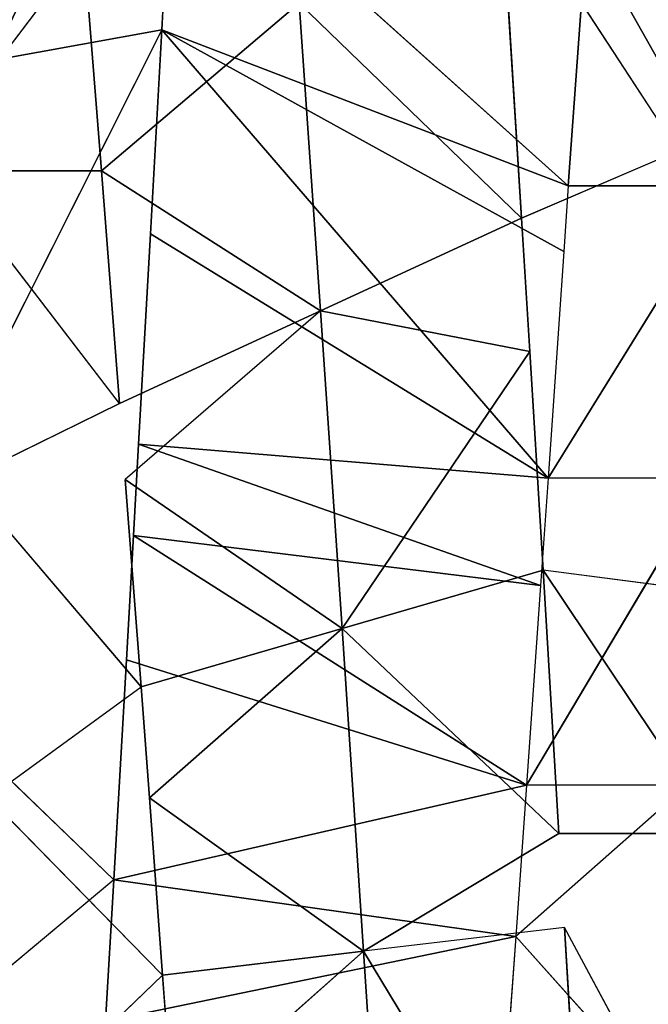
# Model space of a CAD drawing. Extents: x 0 to 40, y 0 to 81.9.
# Tile 549 of 623: x 32.358 to 32.7, y 74.971 to 75.507. Entities that reach past the tile are written whole.
import ezdxf

# ---------------------------------------------------------------- set-up
doc = ezdxf.new("R2010")
doc.units = 0
doc.header["$LTSCALE"] = 25.4
doc.layers.get('0').update_dxf_attribs({"color": 13, "linetype": 'CONTINUOUS'})

# ---------------------------------------------------------------- blocks, each defined once
blk = doc.blocks.new('ICE-TUBE-LED-S-8118_STL')
at = {"color": 0}
for p, q in [((75.3573, -10.30268, 44.05649), (75.28027, -10.2107, 44.05172)), ((75.61666, -10.30584, 47.5144), (75.74332, -10.20854, 47.47356)), ((75.74332, -10.29604, 47.47356), (75.74332, -10.20854, 47.47356)), ((75.3573, -10.30268, 44.05649), (75.43708, -10.21978, 44.06467)), ((75.57528, -10.22151, 47.52522), (75.46232, -10.31758, 47.54877)), ((75.61666, -10.30584, 47.5144), (75.57528, -10.22151, 47.52522)), ((75.30544, -10.32928, 47.56746), (75.40197, -10.23461, 47.55786)), ((75.40197, -10.23461, 47.55786), (75.46232, -10.31758, 47.54877)), ((75.82018, -10.32884, 44.15181), (75.62441, -10.23044, 44.09712)), ((75.92851, -10.33489, 44.19187), (75.80414, -10.24046, 44.14649)), ((75.82018, -10.32884, 44.15181), (75.80414, -10.24046, 44.14649)), ((75.30544, -10.32928, 47.56746), (75.22664, -10.24758, 47.57086)), ((75.74332, -10.29604, 47.47356), (75.90306, -10.28343, 47.40419)), ((75.74332, -10.29604, 47.47356), (75.90306, -10.28343, 47.40419)), ((75.28028, -10.2982, 44.05172), (75.32642, -10.52143, 44.43412)), ((75.28028, -10.2982, 44.05172), (75.32642, -10.52143, 44.43412)), ((75.3573, -10.30268, 44.05649), (75.28028, -10.2982, 44.05172)), ((75.61666, -10.30584, 47.5144), (75.74332, -10.29604, 47.47356)), ((75.6671, -10.41522, 47.697), (75.74332, -10.29604, 47.47356)), ((75.6671, -10.41522, 47.697), (75.74332, -10.29604, 47.47356)), ((75.83461, -10.40363, 47.64156), (75.74332, -10.29604, 47.47356)), ((75.83461, -10.40363, 47.64156), (75.74332, -10.29604, 47.47356)), ((75.3573, -10.30268, 44.05649), (75.32642, -10.52143, 44.43412)), ((75.3573, -10.30268, 44.05649), (75.32642, -10.52143, 44.43412)), ((75.3573, -10.30268, 44.05649), (75.4088, -10.52732, 44.44305)), ((75.3573, -10.30268, 44.05649), (75.4088, -10.52732, 44.44305)), ((75.47699, -10.30957, 44.07001), (75.3573, -10.30268, 44.05649)), ((75.47699, -10.30957, 44.07001), (75.4088, -10.52732, 44.44305)), ((75.47699, -10.30957, 44.07001), (75.4088, -10.52732, 44.44305)), ((75.46232, -10.31758, 47.54877), (75.57528, -10.30901, 47.52522)), ((75.54482, -10.31343, 44.08103), (75.47699, -10.30957, 44.07001)), ((75.49415, -10.42695, 47.73553), (75.57528, -10.30901, 47.52522)), ((75.49415, -10.42695, 47.73553), (75.57528, -10.30901, 47.52522)), ((75.6671, -10.41522, 47.697), (75.57528, -10.30901, 47.52522)), ((75.6671, -10.41522, 47.697), (75.61666, -10.30584, 47.5144)), ((75.4088, -10.52732, 44.44305), (75.54482, -10.31343, 44.08103)), ((75.4088, -10.52732, 44.44305), (75.54482, -10.31343, 44.08103)), ((75.54482, -10.31343, 44.08103), (75.51746, -10.53499, 44.46164)), ((75.54482, -10.31343, 44.08103), (75.51746, -10.53499, 44.46164)), ((75.59442, -10.31624, 44.09065), (75.54482, -10.31343, 44.08103)), ((75.40197, -10.32211, 47.55786), (75.46232, -10.31758, 47.54877)), ((75.46232, -10.31758, 47.54877), (75.49415, -10.42695, 47.73553)), ((75.46232, -10.31758, 47.54877), (75.49415, -10.42695, 47.73553)), ((75.59442, -10.31624, 44.09065), (75.51746, -10.53499, 44.46164)), ((75.59442, -10.31624, 44.09065), (75.51746, -10.53499, 44.46164)), ((75.59442, -10.31624, 44.09065), (75.57604, -10.53909, 44.47497)), ((75.59442, -10.31624, 44.09065), (75.57604, -10.53909, 44.47497)), ((75.70899, -10.32268, 44.11805), (75.59442, -10.31624, 44.09065)), ((75.30544, -10.32928, 47.56746), (75.40197, -10.32211, 47.55786)), ((75.31835, -10.43866, 47.75646), (75.40197, -10.32211, 47.55786)), ((75.31835, -10.43866, 47.75646), (75.40197, -10.32211, 47.55786)), ((75.49415, -10.42695, 47.73553), (75.40197, -10.32211, 47.55786)), ((75.49415, -10.42695, 47.73553), (75.40197, -10.32211, 47.55786)), ((75.70899, -10.32268, 44.11805), (75.57604, -10.53909, 44.47497)), ((75.70899, -10.32268, 44.11805), (75.57604, -10.53909, 44.47497)), ((75.82018, -10.32884, 44.15181), (75.70899, -10.32268, 44.11805)), ((75.22664, -10.33508, 47.57086), (75.30544, -10.32928, 47.56746)), ((75.31835, -10.43866, 47.75646), (75.30544, -10.32928, 47.56746)), ((75.31835, -10.43866, 47.75646), (75.30544, -10.32928, 47.56746)), ((75.57604, -10.53909, 44.47497), (75.82018, -10.32884, 44.15181)), ((75.57604, -10.53909, 44.47497), (75.82018, -10.32884, 44.15181)), ((75.82018, -10.32884, 44.15181), (75.69935, -10.54759, 44.51092)), ((75.82018, -10.32884, 44.15181), (75.69935, -10.54759, 44.51092)), ((75.82018, -10.32884, 44.15181), (75.73521, -10.55005, 44.52346)), ((75.82018, -10.32884, 44.15181), (75.73521, -10.55005, 44.52346)), ((75.92851, -10.33489, 44.19187), (75.82018, -10.32884, 44.15181)), ((75.31835, -10.43866, 47.75646), (75.22664, -10.33508, 47.57086)), ((75.31835, -10.43866, 47.75646), (75.22664, -10.33508, 47.57086)), ((75.92851, -10.33489, 44.19187), (75.73521, -10.55005, 44.52346)), ((75.92851, -10.33489, 44.19187), (75.73521, -10.55005, 44.52346)), ((75.6671, -10.41522, 47.697), (75.83461, -10.40363, 47.64156)), ((75.6671, -10.41522, 47.697), (75.83461, -10.40363, 47.64156)), ((75.83461, -10.40363, 47.64156), (75.71754, -10.52459, 47.8796)), ((75.83461, -10.40363, 47.64156), (75.71754, -10.52459, 47.8796)), ((75.49415, -10.42695, 47.73553), (75.6671, -10.41522, 47.697)), ((75.49415, -10.42695, 47.73553), (75.6671, -10.41522, 47.697)), ((75.6671, -10.41522, 47.697), (75.64505, -10.52906, 47.89814)), ((75.6671, -10.41522, 47.697), (75.64505, -10.52906, 47.89814)), ((75.6671, -10.41522, 47.697), (75.71754, -10.52459, 47.8796)), ((75.6671, -10.41522, 47.697), (75.71754, -10.52459, 47.8796)), ((75.49415, -10.42695, 47.73553), (75.31835, -10.43866, 47.75646)), ((75.49415, -10.42695, 47.73553), (75.31835, -10.43866, 47.75646)), ((75.38243, -10.54498, 47.94129), (75.49415, -10.42695, 47.73553)), ((75.38243, -10.54498, 47.94129), (75.49415, -10.42695, 47.73553)), ((75.49415, -10.42695, 47.73553), (75.64505, -10.52906, 47.89814)), ((75.49415, -10.42695, 47.73553), (75.64505, -10.52906, 47.89814)), ((75.49415, -10.42695, 47.73553), (75.52598, -10.53633, 47.92228)), ((75.49415, -10.42695, 47.73553), (75.52598, -10.53633, 47.92228)), ((75.31835, -10.43866, 47.75646), (75.11637, -10.5607, 47.94828)), ((75.31835, -10.43866, 47.75646), (75.11637, -10.5607, 47.94828)), ((75.14238, -10.45016, 47.75967), (75.31835, -10.43866, 47.75646)), ((75.14238, -10.45016, 47.75967), (75.31835, -10.43866, 47.75646)), ((75.33127, -10.54803, 47.94546), (75.31835, -10.43866, 47.75646)), ((75.38243, -10.54498, 47.94129), (75.31835, -10.43866, 47.75646)), ((75.90308, -10.51301, 47.8182), (75.71754, -10.52459, 47.8796)), ((75.90308, -10.51301, 47.8182), (75.71754, -10.52459, 47.8796)), ((75.75424, -10.60982, 47.86908), (75.90308, -10.51301, 47.8182)), ((75.32642, -10.52143, 44.43412), (75.23606, -10.5149, 44.42934)), ((75.23606, -10.6024, 44.42934), (75.32642, -10.52143, 44.43412)), ((75.4088, -10.52732, 44.44305), (75.32642, -10.52143, 44.43412)), ((75.4088, -10.61482, 44.44305), (75.32642, -10.52143, 44.43412)), ((75.71754, -10.52459, 47.8796), (75.64505, -10.52906, 47.89814)), ((75.75424, -10.60982, 47.86908), (75.71754, -10.52459, 47.8796)), ((75.51746, -10.53499, 44.46164), (75.4088, -10.52732, 44.44305)), ((75.57604, -10.62659, 44.47497), (75.4088, -10.52732, 44.44305)), ((75.4088, -10.61482, 44.44305), (75.4088, -10.52732, 44.44305)), ((75.64505, -10.52906, 47.89814), (75.52598, -10.53633, 47.92228)), ((75.57604, -10.53909, 44.47497), (75.51746, -10.53499, 44.46164)), ((75.38241, -10.63248, 47.94129), (75.52598, -10.53633, 47.92228)), ((75.38241, -10.63248, 47.94129), (75.52598, -10.53633, 47.92228)), ((75.52598, -10.53633, 47.92228), (75.38243, -10.54498, 47.94129)), ((75.52598, -10.53633, 47.92228), (75.38243, -10.54498, 47.94129)), ((75.51445, -10.62453, 47.92421), (75.52598, -10.53633, 47.92228)), ((75.69935, -10.54759, 44.51092), (75.57604, -10.53909, 44.47497)), ((75.57604, -10.62659, 44.47497), (75.57604, -10.53909, 44.47497)), ((75.73521, -10.63755, 44.52346), (75.57604, -10.53909, 44.47497)), ((75.38241, -10.63248, 47.94129), (75.38243, -10.54498, 47.94129)), ((75.33127, -10.54803, 47.94546), (75.11637, -10.5607, 47.94828)), ((75.33127, -10.54803, 47.94546), (75.11637, -10.5607, 47.94828)), ((75.14781, -10.64636, 47.94934), (75.33127, -10.54803, 47.94546)), ((75.73521, -10.55005, 44.52346), (75.69935, -10.54759, 44.51092)), ((75.87302, -10.55996, 44.58113), (75.73521, -10.55005, 44.52346)), ((75.73521, -10.55005, 44.52346), (75.73521, -10.63755, 44.52346)), ((75.87302, -10.55996, 44.58113), (75.73521, -10.55005, 44.52346)), ((75.73521, -10.63755, 44.52346), (75.87302, -10.55996, 44.58113)), ((75.73521, -10.63755, 44.52346), (75.87302, -10.55996, 44.58113))]:
    blk.add_line(p, q, dxfattribs=at)
mesh = blk.add_polyface(dxfattribs=at)
corners = [(81.99833, 18.65613, 0), (32.39832, 18.53461, 0), (32.39832, 18.65613, 0), (33.41051, 17.76106, 0), (34.4478, 16.85461, 0), (35.42089, 15.87956, 0), (36.32527, 14.84046, 0), (37.15673, 13.74214, 0), (37.91139, 12.58971, 0), (38.58575, 11.38851, 0), (39.17668, 10.14416, 0), (39.68142, 8.86242, 0), (40.09764, 7.54925, 0), (40.42338, 6.21078, 0), (40.65715, 4.85321, 0), (40.79784, 3.48288, 0), (40.84481, 2.10613, 0), (81.99833, -14.44387, 0), (33.41051, -13.5488, 0), (32.39832, -14.44387, 0), (32.39832, -14.32234, 0), (34.4478, -12.64234, 0), (35.42089, -11.6673, 0), (36.32527, -10.6282, 0), (37.15673, -9.52987, 0), (37.91139, -8.37744, 0), (38.58575, -7.17625, 0), (39.17668, -5.93189, 0), (39.68142, -4.65015, 0), (40.09764, -3.33699, 0), (40.42338, -1.99851, 0), (40.65715, -0.64095, 0), (40.79784, 0.72939, 0)]
mesh.append_faces([[corners[k] for k in face] for face in [(0, 1, 2), (18, 19, 20)]], dxfattribs={"vtx0": -1, "color": 0})
mesh.append_faces([[corners[k] for k in face] for face in [(1, 0, 3), (3, 0, 4), (4, 0, 5), (5, 0, 6), (6, 0, 7), (7, 0, 8), (8, 0, 9), (9, 0, 10), (10, 0, 11), (11, 0, 12), (12, 0, 13), (13, 0, 14), (14, 0, 15), (15, 0, 16), (19, 18, 17)]], dxfattribs={"vtx0": -1, "vtx1": -1, "color": 0})
mesh.append_faces([[corners[k] for k in face] for face in [(16, 0, 17), (17, 18, 21), (17, 21, 22), (17, 22, 23), (17, 23, 24), (17, 24, 25), (17, 25, 26), (17, 26, 27), (17, 27, 28), (17, 28, 29), (17, 29, 30), (17, 30, 31), (17, 31, 32), (17, 32, 16)]], dxfattribs={"vtx0": -1, "vtx2": -1, "color": 0})
mesh = blk.add_polyface(dxfattribs=at)
corners = [(81.99833, -14.44387, 92), (32.39832, -14.32234, 92), (32.39832, -14.44387, 92), (33.41051, -13.5488, 92), (34.4478, -12.64234, 92), (35.42089, -11.6673, 92), (36.32527, -10.6282, 92), (37.15673, -9.52987, 92), (37.91139, -8.37744, 92), (38.58575, -7.17625, 92), (39.17668, -5.93189, 92), (39.68142, -4.65015, 92), (40.09764, -3.33699, 92), (40.42338, -1.99851, 92), (40.65715, -0.64095, 92), (40.79784, 0.72939, 92), (40.84481, 2.10613, 92), (33.41051, 17.76106, 92), (32.39832, 18.65613, 92), (32.39832, 18.53461, 92), (81.99833, 18.65613, 92), (34.4478, 16.85461, 92), (35.42089, 15.87956, 92), (36.32527, 14.84046, 92), (37.15673, 13.74214, 92), (37.91139, 12.58971, 92), (38.58575, 11.38851, 92), (39.17668, 10.14416, 92), (39.68142, 8.86242, 92), (40.09764, 7.54925, 92), (40.42338, 6.21078, 92), (40.65715, 4.85321, 92), (40.79784, 3.48288, 92)]
mesh.append_faces([[corners[k] for k in face] for face in [(0, 1, 2), (17, 18, 19)]], dxfattribs={"vtx0": -1, "color": 0})
mesh.append_faces([[corners[k] for k in face] for face in [(1, 0, 3), (3, 0, 4), (4, 0, 5), (5, 0, 6), (6, 0, 7), (7, 0, 8), (8, 0, 9), (9, 0, 10), (10, 0, 11), (11, 0, 12), (12, 0, 13), (13, 0, 14), (14, 0, 15), (15, 0, 16), (18, 17, 20), (20, 16, 0)]], dxfattribs={"vtx0": -1, "vtx1": -1, "color": 0})
mesh.append_faces([[corners[k] for k in face] for face in [(20, 17, 21), (20, 21, 22), (20, 22, 23), (20, 23, 24), (20, 24, 25), (20, 25, 26), (20, 26, 27), (20, 27, 28), (20, 28, 29), (20, 29, 30), (20, 30, 31), (20, 31, 32), (20, 32, 16)]], dxfattribs={"vtx0": -1, "vtx2": -1, "color": 0})
mesh = blk.add_polyface(dxfattribs=at)
corners = [(82.19833, -12.64387, 2), (64.19833, 16.85613, 2), (64.19833, -12.64387, 2), (82.19833, 16.85613, 2)]
mesh.append_faces([[corners[k] for k in face] for face in [(0, 1, 2), (1, 0, 3)]], dxfattribs={"vtx0": -1, "color": 0})
mesh = blk.add_polyface(dxfattribs=at)
corners = [(64.19833, 16.85613, 90), (82.19833, -12.64387, 90), (64.19833, -12.64387, 90), (82.19833, 16.85613, 90)]
mesh.append_faces([[corners[k] for k in face] for face in [(0, 1, 2), (1, 0, 3)]], dxfattribs={"vtx0": -1, "color": 0})
mesh = blk.add_polyface(dxfattribs=at)
corners = [(75.90306, -10.28343, 47.40419), (75.74332, -10.20854, 47.47356), (75.74332, -10.29604, 47.47356), (75.90306, -10.19593, 47.40419)]
mesh.append_faces([[corners[k] for k in face] for face in [(0, 1, 2), (1, 0, 3)]], dxfattribs={"vtx0": -1, "color": 0})
mesh = blk.add_polyface(dxfattribs=at)
corners = [(75.43708, -10.21978, 44.06467), (75.3573, -10.30268, 44.05649), (75.28027, -10.2107, 44.05172)]
mesh.append_faces([[corners[k] for k in face] for face in [(0, 1, 2)]], dxfattribs={"color": 0})
mesh = blk.add_polyface(dxfattribs=at)
corners = [(75.74332, -10.20854, 47.47356), (75.57528, -10.22151, 47.52522), (75.61666, -10.30584, 47.5144)]
mesh.append_faces([[corners[k] for k in face] for face in [(0, 1, 2)]], dxfattribs={"color": 0})
mesh = blk.add_polyface(dxfattribs=at)
corners = [(75.57528, -10.22151, 47.52522), (75.40197, -10.23461, 47.55786), (75.46232, -10.31758, 47.54877)]
mesh.append_faces([[corners[k] for k in face] for face in [(0, 1, 2)]], dxfattribs={"color": 0})
mesh = blk.add_polyface(dxfattribs=at)
corners = [(75.40197, -10.23461, 47.55786), (75.22664, -10.24758, 47.57086), (75.30544, -10.32928, 47.56746)]
mesh.append_faces([[corners[k] for k in face] for face in [(0, 1, 2)]], dxfattribs={"color": 0})
mesh = blk.add_polyface(dxfattribs=at)
corners = [(75.82018, -10.32884, 44.15181), (75.62441, -10.23044, 44.09712), (75.80414, -10.24046, 44.14649)]
mesh.append_faces([[corners[k] for k in face] for face in [(0, 1, 2)]], dxfattribs={"color": 0})
mesh = blk.add_polyface(dxfattribs=at)
corners = [(75.97673, -10.25019, 44.2121), (75.92851, -10.33489, 44.19187), (75.80414, -10.24046, 44.14649)]
mesh.append_faces([[corners[k] for k in face] for face in [(0, 1, 2)]], dxfattribs={"color": 0})
mesh = blk.add_polyface(dxfattribs=at)
corners = [(75.83461, -10.40363, 47.64156), (75.90306, -10.28343, 47.40419), (75.74332, -10.29604, 47.47356)]
mesh.append_faces([[corners[k] for k in face] for face in [(0, 1, 2)]], dxfattribs={"color": 0})
mesh = blk.add_polyface(dxfattribs=at)
corners = [(75.28028, -10.2982, 44.05172), (75.23606, -10.5149, 44.42934), (75.236, -10.29561, 44.05037), (75.32642, -10.52143, 44.43412)]
mesh.append_faces([[corners[k] for k in face] for face in [(0, 1, 2), (1, 0, 3)]], dxfattribs={"vtx0": -1, "color": 0})
mesh = blk.add_polyface(dxfattribs=at)
corners = [(75.32642, -10.52143, 44.43412), (75.28028, -10.2982, 44.05172), (75.3573, -10.30268, 44.05649)]
mesh.append_faces([[corners[k] for k in face] for face in [(0, 1, 2)]], dxfattribs={"color": 0})
mesh = blk.add_polyface(dxfattribs=at)
corners = [(75.6671, -10.41522, 47.697), (75.74332, -10.29604, 47.47356), (75.61666, -10.30584, 47.5144)]
mesh.append_faces([[corners[k] for k in face] for face in [(0, 1, 2)]], dxfattribs={"color": 0})
mesh = blk.add_polyface(dxfattribs=at)
corners = [(75.6671, -10.41522, 47.697), (75.83461, -10.40363, 47.64156), (75.74332, -10.29604, 47.47356)]
mesh.append_faces([[corners[k] for k in face] for face in [(0, 1, 2)]], dxfattribs={"color": 0})
mesh = blk.add_polyface(dxfattribs=at)
corners = [(75.4088, -10.52732, 44.44305), (75.32642, -10.52143, 44.43412), (75.3573, -10.30268, 44.05649)]
mesh.append_faces([[corners[k] for k in face] for face in [(0, 1, 2)]], dxfattribs={"color": 0})
mesh = blk.add_polyface(dxfattribs=at)
corners = [(75.4088, -10.52732, 44.44305), (75.3573, -10.30268, 44.05649), (75.47699, -10.30957, 44.07001)]
mesh.append_faces([[corners[k] for k in face] for face in [(0, 1, 2)]], dxfattribs={"color": 0})
mesh = blk.add_polyface(dxfattribs=at)
corners = [(75.4088, -10.52732, 44.44305), (75.47699, -10.30957, 44.07001), (75.54482, -10.31343, 44.08103)]
mesh.append_faces([[corners[k] for k in face] for face in [(0, 1, 2)]], dxfattribs={"color": 0})
mesh = blk.add_polyface(dxfattribs=at)
corners = [(75.49415, -10.42695, 47.73553), (75.57528, -10.30901, 47.52522), (75.46232, -10.31758, 47.54877)]
mesh.append_faces([[corners[k] for k in face] for face in [(0, 1, 2)]], dxfattribs={"color": 0})
mesh = blk.add_polyface(dxfattribs=at)
corners = [(75.49415, -10.42695, 47.73553), (75.6671, -10.41522, 47.697), (75.57528, -10.30901, 47.52522)]
mesh.append_faces([[corners[k] for k in face] for face in [(0, 1, 2)]], dxfattribs={"color": 0})
mesh = blk.add_polyface(dxfattribs=at)
corners = [(75.51746, -10.53499, 44.46164), (75.4088, -10.52732, 44.44305), (75.54482, -10.31343, 44.08103)]
mesh.append_faces([[corners[k] for k in face] for face in [(0, 1, 2)]], dxfattribs={"color": 0})
mesh = blk.add_polyface(dxfattribs=at)
corners = [(75.51746, -10.53499, 44.46164), (75.54482, -10.31343, 44.08103), (75.59442, -10.31624, 44.09065)]
mesh.append_faces([[corners[k] for k in face] for face in [(0, 1, 2)]], dxfattribs={"color": 0})
mesh = blk.add_polyface(dxfattribs=at)
corners = [(75.49415, -10.42695, 47.73553), (75.46232, -10.31758, 47.54877), (75.40197, -10.32211, 47.55786)]
mesh.append_faces([[corners[k] for k in face] for face in [(0, 1, 2)]], dxfattribs={"color": 0})
mesh = blk.add_polyface(dxfattribs=at)
corners = [(75.57604, -10.53909, 44.47497), (75.51746, -10.53499, 44.46164), (75.59442, -10.31624, 44.09065)]
mesh.append_faces([[corners[k] for k in face] for face in [(0, 1, 2)]], dxfattribs={"color": 0})
mesh = blk.add_polyface(dxfattribs=at)
corners = [(75.57604, -10.53909, 44.47497), (75.59442, -10.31624, 44.09065), (75.70899, -10.32268, 44.11805)]
mesh.append_faces([[corners[k] for k in face] for face in [(0, 1, 2)]], dxfattribs={"color": 0})
mesh = blk.add_polyface(dxfattribs=at)
corners = [(75.31835, -10.43866, 47.75646), (75.40197, -10.32211, 47.55786), (75.30544, -10.32928, 47.56746)]
mesh.append_faces([[corners[k] for k in face] for face in [(0, 1, 2)]], dxfattribs={"color": 0})
mesh = blk.add_polyface(dxfattribs=at)
corners = [(75.31835, -10.43866, 47.75646), (75.49415, -10.42695, 47.73553), (75.40197, -10.32211, 47.55786)]
mesh.append_faces([[corners[k] for k in face] for face in [(0, 1, 2)]], dxfattribs={"color": 0})
mesh = blk.add_polyface(dxfattribs=at)
corners = [(75.57604, -10.53909, 44.47497), (75.70899, -10.32268, 44.11805), (75.82018, -10.32884, 44.15181)]
mesh.append_faces([[corners[k] for k in face] for face in [(0, 1, 2)]], dxfattribs={"color": 0})
mesh = blk.add_polyface(dxfattribs=at)
corners = [(75.31835, -10.43866, 47.75646), (75.30544, -10.32928, 47.56746), (75.22664, -10.33508, 47.57086)]
mesh.append_faces([[corners[k] for k in face] for face in [(0, 1, 2)]], dxfattribs={"color": 0})
mesh = blk.add_polyface(dxfattribs=at)
corners = [(75.69935, -10.54759, 44.51092), (75.57604, -10.53909, 44.47497), (75.82018, -10.32884, 44.15181)]
mesh.append_faces([[corners[k] for k in face] for face in [(0, 1, 2)]], dxfattribs={"color": 0})
mesh = blk.add_polyface(dxfattribs=at)
corners = [(75.73521, -10.55005, 44.52346), (75.69935, -10.54759, 44.51092), (75.82018, -10.32884, 44.15181)]
mesh.append_faces([[corners[k] for k in face] for face in [(0, 1, 2)]], dxfattribs={"color": 0})
mesh = blk.add_polyface(dxfattribs=at)
corners = [(75.73521, -10.55005, 44.52346), (75.82018, -10.32884, 44.15181), (75.92851, -10.33489, 44.19187)]
mesh.append_faces([[corners[k] for k in face] for face in [(0, 1, 2)]], dxfattribs={"color": 0})
mesh = blk.add_polyface(dxfattribs=at)
corners = [(75.14238, -10.45016, 47.75967), (75.31835, -10.43866, 47.75646), (75.22664, -10.33508, 47.57086)]
mesh.append_faces([[corners[k] for k in face] for face in [(0, 1, 2)]], dxfattribs={"color": 0})
mesh = blk.add_polyface(dxfattribs=at)
corners = [(75.87302, -10.55996, 44.58113), (75.73521, -10.55005, 44.52346), (75.92851, -10.33489, 44.19187)]
mesh.append_faces([[corners[k] for k in face] for face in [(0, 1, 2)]], dxfattribs={"color": 0})
mesh = blk.add_polyface(dxfattribs=at)
corners = [(75.71754, -10.52459, 47.8796), (75.83461, -10.40363, 47.64156), (75.6671, -10.41522, 47.697)]
mesh.append_faces([[corners[k] for k in face] for face in [(0, 1, 2)]], dxfattribs={"color": 0})
mesh = blk.add_polyface(dxfattribs=at)
corners = [(75.71754, -10.52459, 47.8796), (75.90308, -10.51301, 47.8182), (75.83461, -10.40363, 47.64156)]
mesh.append_faces([[corners[k] for k in face] for face in [(0, 1, 2)]], dxfattribs={"color": 0})
mesh = blk.add_polyface(dxfattribs=at)
corners = [(75.64505, -10.52906, 47.89814), (75.6671, -10.41522, 47.697), (75.49415, -10.42695, 47.73553)]
mesh.append_faces([[corners[k] for k in face] for face in [(0, 1, 2)]], dxfattribs={"color": 0})
mesh = blk.add_polyface(dxfattribs=at)
corners = [(75.64505, -10.52906, 47.89814), (75.71754, -10.52459, 47.8796), (75.6671, -10.41522, 47.697)]
mesh.append_faces([[corners[k] for k in face] for face in [(0, 1, 2)]], dxfattribs={"color": 0})
mesh = blk.add_polyface(dxfattribs=at)
corners = [(75.38243, -10.54498, 47.94129), (75.49415, -10.42695, 47.73553), (75.31835, -10.43866, 47.75646)]
mesh.append_faces([[corners[k] for k in face] for face in [(0, 1, 2)]], dxfattribs={"color": 0})
mesh = blk.add_polyface(dxfattribs=at)
corners = [(75.38243, -10.54498, 47.94129), (75.52598, -10.53633, 47.92228), (75.49415, -10.42695, 47.73553)]
mesh.append_faces([[corners[k] for k in face] for face in [(0, 1, 2)]], dxfattribs={"color": 0})
mesh = blk.add_polyface(dxfattribs=at)
corners = [(75.52598, -10.53633, 47.92228), (75.64505, -10.52906, 47.89814), (75.49415, -10.42695, 47.73553)]
mesh.append_faces([[corners[k] for k in face] for face in [(0, 1, 2)]], dxfattribs={"color": 0})
mesh = blk.add_polyface(dxfattribs=at)
corners = [(75.11637, -10.5607, 47.94828), (75.33127, -10.54803, 47.94546), (75.31835, -10.43866, 47.75646)]
mesh.append_faces([[corners[k] for k in face] for face in [(0, 1, 2)]], dxfattribs={"color": 0})
mesh = blk.add_polyface(dxfattribs=at)
corners = [(75.11637, -10.5607, 47.94828), (75.31835, -10.43866, 47.75646), (75.14238, -10.45016, 47.75967)]
mesh.append_faces([[corners[k] for k in face] for face in [(0, 1, 2)]], dxfattribs={"color": 0})
mesh = blk.add_polyface(dxfattribs=at)
corners = [(75.90308, -10.51301, 47.8182), (75.71754, -10.52459, 47.8796), (75.75424, -10.60982, 47.86908)]
mesh.append_faces([[corners[k] for k in face] for face in [(0, 1, 2)]], dxfattribs={"color": 0})
mesh = blk.add_polyface(dxfattribs=at)
corners = [(75.4088, -10.61482, 44.44305), (75.23606, -10.6024, 44.42934), (75.32642, -10.52143, 44.43412)]
mesh.append_faces([[corners[k] for k in face] for face in [(0, 1, 2)]], dxfattribs={"color": 0})
mesh = blk.add_polyface(dxfattribs=at)
corners = [(75.57604, -10.62659, 44.47497), (75.4088, -10.61482, 44.44305), (75.4088, -10.52732, 44.44305)]
mesh.append_faces([[corners[k] for k in face] for face in [(0, 1, 2)]], dxfattribs={"color": 0})
mesh = blk.add_polyface(dxfattribs=at)
corners = [(75.52598, -10.53633, 47.92228), (75.38243, -10.54498, 47.94129), (75.38241, -10.63248, 47.94129)]
mesh.append_faces([[corners[k] for k in face] for face in [(0, 1, 2)]], dxfattribs={"color": 0})
mesh = blk.add_polyface(dxfattribs=at)
corners = [(75.52598, -10.53633, 47.92228), (75.38241, -10.63248, 47.94129), (75.51445, -10.62453, 47.92421)]
mesh.append_faces([[corners[k] for k in face] for face in [(0, 1, 2)]], dxfattribs={"color": 0})
mesh = blk.add_polyface(dxfattribs=at)
corners = [(75.73521, -10.63755, 44.52346), (75.57604, -10.62659, 44.47497), (75.57604, -10.53909, 44.47497)]
mesh.append_faces([[corners[k] for k in face] for face in [(0, 1, 2)]], dxfattribs={"color": 0})
mesh = blk.add_polyface(dxfattribs=at)
corners = [(75.33127, -10.54803, 47.94546), (75.11637, -10.5607, 47.94828), (75.14781, -10.64636, 47.94934)]
mesh.append_faces([[corners[k] for k in face] for face in [(0, 1, 2)]], dxfattribs={"color": 0})
mesh = blk.add_polyface(dxfattribs=at)
corners = [(75.87302, -10.55996, 44.58113), (75.73521, -10.63755, 44.52346), (75.73521, -10.55005, 44.52346)]
mesh.append_faces([[corners[k] for k in face] for face in [(0, 1, 2)]], dxfattribs={"color": 0})
mesh = blk.add_polyface(dxfattribs=at)
corners = [(75.88909, -10.64867, 44.58889), (75.73521, -10.63755, 44.52346), (75.87302, -10.55996, 44.58113)]
mesh.append_faces([[corners[k] for k in face] for face in [(0, 1, 2)]], dxfattribs={"color": 0})

msp = doc.modelspace()

# ---------------------------------------------------------------- block references
at = {"color": 8, "rotation": 90.00000000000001}
msp.add_blockref('ICE-TUBE-LED-S-8118_STL', (22.10613, -0.3188, 254.70001), dxfattribs=at)

doc.saveas('drawing.dxf')
